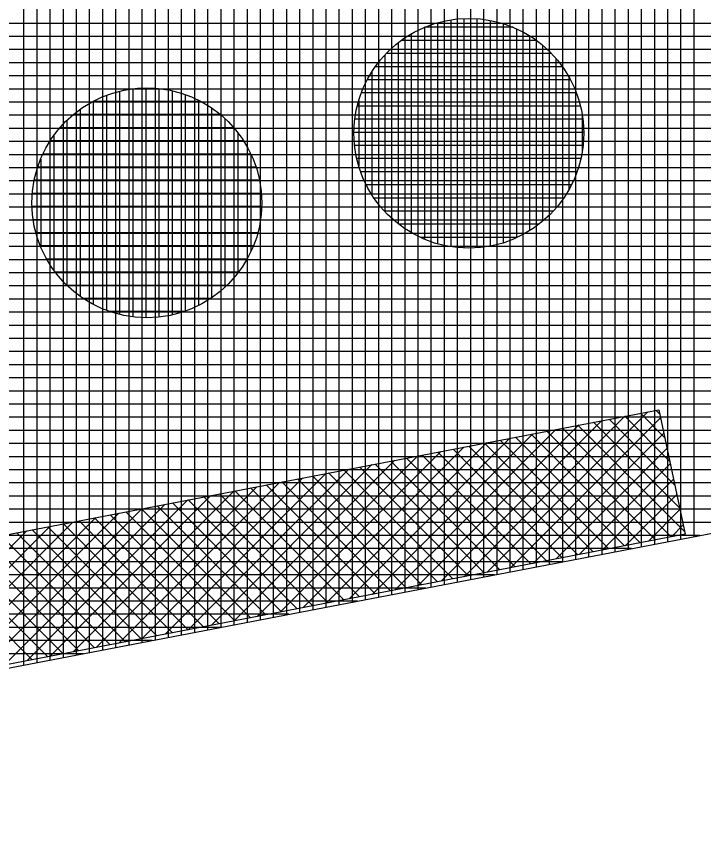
# Model space of a CAD drawing. Extents: x -565346 to -564154, y -1097386 to -1095620.
# Drawn here: x -564734.78 to -564724.32, y -1095778.34 to -1095765.68 of the extents above; entities that cross this region are included whole.
import ezdxf

# ---------------------------------------------------------------- set-up
doc = ezdxf.new("R2010")
doc.units = 0
for name, color, linetype in [('Vrstva 1', 7, 'Continuous'), ('Vrstva 41', 7, 'Continuous'), ('Vrstva 42', 7, 'Continuous'), ('Vrstva 43', 7, 'Continuous'), ('Vrstva 44', 7, 'Continuous')]:
    doc.layers.add(name, color=color, linetype=linetype)

msp = doc.modelspace()

# ---------------------------------------------------------------- linework, layer by layer
at = {"layer": 'Vrstva 1'}
msp.add_line((-564877.52, -1095802.97), (-564694, -1095767.75), dxfattribs=at)
at = {"layer": 'Vrstva 41'}
for p, q in [((-564727.613, -1095774.139), (-564725.169, -1095771.695)), ((-564724.914, -1095772.087), (-564725.283, -1095771.717)), ((-564724.99, -1095771.728), (-564725.046, -1095771.672)), ((-564728.313, -1095774.274), (-564725.869, -1095771.83)), ((-564727.963, -1095774.207), (-564725.519, -1095771.763)), ((-564727.262, -1095774.072), (-564724.978, -1095771.787)), ((-564724.684, -1095773.165), (-564725.995, -1095771.854)), ((-564724.761, -1095772.806), (-564725.758, -1095771.808)), ((-564724.837, -1095772.446), (-564725.521, -1095771.763)), ((-564729.013, -1095774.409), (-564726.569, -1095771.964)), ((-564728.663, -1095774.341), (-564726.219, -1095771.897)), ((-564725.051, -1095773.647), (-564726.707, -1095771.991)), ((-564724.814, -1095773.601), (-564726.47, -1095771.945)), ((-564724.608, -1095773.525), (-564726.233, -1095771.9)), ((-564729.714, -1095774.544), (-564727.269, -1095772.098)), ((-564729.364, -1095774.476), (-564726.919, -1095772.031)), ((-564725.526, -1095773.738), (-564727.182, -1095772.082)), ((-564725.288, -1095773.692), (-564726.945, -1095772.036)), ((-564726.912, -1095774.005), (-564724.928, -1095772.02)), ((-564730.414, -1095774.678), (-564727.969, -1095772.233)), ((-564730.064, -1095774.611), (-564727.619, -1095772.166)), ((-564726.237, -1095773.875), (-564727.894, -1095772.218)), ((-564726, -1095773.829), (-564727.656, -1095772.173)), ((-564725.763, -1095773.784), (-564727.419, -1095772.127)), ((-564731.115, -1095774.813), (-564728.669, -1095772.367)), ((-564730.764, -1095774.746), (-564728.319, -1095772.3)), ((-564726.949, -1095774.012), (-564728.606, -1095772.355)), ((-564726.712, -1095773.966), (-564728.368, -1095772.309)), ((-564726.474, -1095773.921), (-564728.131, -1095772.264)), ((-564726.562, -1095773.937), (-564724.878, -1095772.254)), ((-564731.815, -1095774.948), (-564729.369, -1095772.501)), ((-564731.465, -1095774.88), (-564729.019, -1095772.434)), ((-564727.661, -1095774.149), (-564729.318, -1095772.492)), ((-564727.423, -1095774.103), (-564729.08, -1095772.446)), ((-564727.186, -1095774.057), (-564728.843, -1095772.401)), ((-564726.212, -1095773.87), (-564724.829, -1095772.487)), ((-564732.165, -1095775.015), (-564729.719, -1095772.569)), ((-564728.372, -1095774.285), (-564730.029, -1095772.628)), ((-564728.135, -1095774.24), (-564729.792, -1095772.583)), ((-564727.898, -1095774.194), (-564729.555, -1095772.537)), ((-564732.866, -1095775.15), (-564730.419, -1095772.703)), ((-564732.515, -1095775.082), (-564730.069, -1095772.636)), ((-564728.847, -1095774.377), (-564730.504, -1095772.719)), ((-564728.609, -1095774.331), (-564730.267, -1095772.674)), ((-564725.862, -1095773.803), (-564724.779, -1095772.72)), ((-564733.566, -1095775.284), (-564731.119, -1095772.837)), ((-564733.216, -1095775.217), (-564730.769, -1095772.77)), ((-564729.558, -1095774.514), (-564731.216, -1095772.856)), ((-564729.321, -1095774.468), (-564730.979, -1095772.81)), ((-564729.084, -1095774.422), (-564730.741, -1095772.765)), ((-564734.266, -1095775.419), (-564731.819, -1095772.972)), ((-564733.916, -1095775.352), (-564731.469, -1095772.905)), ((-564730.27, -1095774.65), (-564731.928, -1095772.993)), ((-564730.033, -1095774.605), (-564731.691, -1095772.947)), ((-564729.796, -1095774.559), (-564731.453, -1095772.902)), ((-564725.512, -1095773.735), (-564724.729, -1095772.953)), ((-564734.967, -1095775.554), (-564732.519, -1095773.106)), ((-564734.617, -1095775.486), (-564732.169, -1095773.039)), ((-564730.982, -1095774.787), (-564732.64, -1095773.129)), ((-564730.744, -1095774.742), (-564732.402, -1095773.084)), ((-564730.507, -1095774.696), (-564732.165, -1095773.038)), ((-564735.667, -1095775.688), (-564733.219, -1095773.24)), ((-564735.317, -1095775.621), (-564732.869, -1095773.173)), ((-564731.456, -1095774.879), (-564733.114, -1095773.22)), ((-564731.219, -1095774.833), (-564732.877, -1095773.175)), ((-564725.161, -1095773.668), (-564724.68, -1095773.186)), ((-564736.367, -1095775.823), (-564733.919, -1095773.375)), ((-564736.017, -1095775.756), (-564733.569, -1095773.308)), ((-564732.168, -1095775.015), (-564733.826, -1095773.357)), ((-564731.931, -1095774.97), (-564733.589, -1095773.311)), ((-564731.693, -1095774.924), (-564733.352, -1095773.266)), ((-564737.068, -1095775.958), (-564734.619, -1095773.509)), ((-564736.718, -1095775.891), (-564734.269, -1095773.442)), ((-564732.879, -1095775.152), (-564734.538, -1095773.494)), ((-564732.642, -1095775.107), (-564734.301, -1095773.448)), ((-564732.405, -1095775.061), (-564734.064, -1095773.403)), ((-564724.811, -1095773.601), (-564724.63, -1095773.419)), ((-564733.591, -1095775.289), (-564735.25, -1095773.63)), ((-564733.354, -1095775.244), (-564735.013, -1095773.585)), ((-564733.117, -1095775.198), (-564734.775, -1095773.539)), ((-564734.303, -1095775.426), (-564735.962, -1095773.767)), ((-564734.066, -1095775.38), (-564735.725, -1095773.721)), ((-564733.828, -1095775.335), (-564735.487, -1095773.676)), ((-564734.54, -1095775.472), (-564736.199, -1095773.812))]:
    msp.add_line(p, q, dxfattribs=at)
at = {"layer": 'Vrstva 42'}
msp.add_lwpolyline([(-564912.15, -1095808.17), (-564912.447, -1095806.136), (-564877.814, -1095800.992), (-564725.004, -1095771.664), (-564724.6, -1095773.56), (-564877.52, -1095802.97)], close=True, dxfattribs=at)
at = {"layer": 'Vrstva 43'}
for p, q in [((-564724.87, -1095758.951), (-564724.87, -1095773.674)), ((-564724.67, -1095758.909), (-564724.67, -1095773.636)), ((-564724.47, -1095758.867), (-564724.47, -1095773.598)), ((-564725.47, -1095759.077), (-564725.47, -1095773.79)), ((-564725.27, -1095759.035), (-564725.27, -1095773.751)), ((-564725.07, -1095758.993), (-564725.07, -1095773.713)), ((-564726.07, -1095759.203), (-564726.07, -1095773.905)), ((-564725.87, -1095759.161), (-564725.87, -1095773.866)), ((-564725.67, -1095759.119), (-564725.67, -1095773.828)), ((-564726.67, -1095759.33), (-564726.67, -1095774.02)), ((-564726.47, -1095759.288), (-564726.47, -1095773.981)), ((-564726.27, -1095759.245), (-564726.27, -1095773.943)), ((-564727.27, -1095759.456), (-564727.27, -1095774.135)), ((-564727.07, -1095759.414), (-564727.07, -1095774.097)), ((-564726.87, -1095759.372), (-564726.87, -1095774.058)), ((-564727.87, -1095759.582), (-564727.87, -1095774.25)), ((-564727.67, -1095759.54), (-564727.67, -1095774.212)), ((-564727.47, -1095759.498), (-564727.47, -1095774.173)), ((-564728.47, -1095759.708), (-564728.47, -1095774.365)), ((-564728.27, -1095759.666), (-564728.27, -1095774.327)), ((-564728.07, -1095759.624), (-564728.07, -1095774.288)), ((-564729.07, -1095759.835), (-564729.07, -1095774.48)), ((-564728.87, -1095759.793), (-564728.87, -1095774.442)), ((-564728.67, -1095759.75), (-564728.67, -1095774.404)), ((-564729.67, -1095759.961), (-564729.67, -1095774.596)), ((-564729.47, -1095759.919), (-564729.47, -1095774.557)), ((-564729.27, -1095759.877), (-564729.27, -1095774.519)), ((-564730.27, -1095760.087), (-564730.27, -1095774.711)), ((-564730.07, -1095760.045), (-564730.07, -1095774.672)), ((-564729.87, -1095760.003), (-564729.87, -1095774.634)), ((-564730.87, -1095760.213), (-564730.87, -1095774.826)), ((-564730.67, -1095760.171), (-564730.67, -1095774.787)), ((-564730.47, -1095760.129), (-564730.47, -1095774.749)), ((-564731.47, -1095760.34), (-564731.47, -1095774.941)), ((-564731.27, -1095760.298), (-564731.27, -1095774.903)), ((-564731.07, -1095760.255), (-564731.07, -1095774.864)), ((-564732.07, -1095760.466), (-564732.07, -1095775.056)), ((-564731.87, -1095760.424), (-564731.87, -1095775.018)), ((-564731.67, -1095760.382), (-564731.67, -1095774.979)), ((-564732.67, -1095760.592), (-564732.67, -1095775.171)), ((-564732.47, -1095760.55), (-564732.47, -1095775.133)), ((-564732.27, -1095760.508), (-564732.27, -1095775.095)), ((-564733.27, -1095760.718), (-564733.27, -1095775.286)), ((-564733.07, -1095760.676), (-564733.07, -1095775.248)), ((-564732.87, -1095760.634), (-564732.87, -1095775.21)), ((-564733.87, -1095760.845), (-564733.87, -1095775.402)), ((-564733.67, -1095760.803), (-564733.67, -1095775.363)), ((-564733.47, -1095760.76), (-564733.47, -1095775.325)), ((-564734.47, -1095760.971), (-564734.47, -1095775.517)), ((-564734.27, -1095760.929), (-564734.27, -1095775.478)), ((-564734.07, -1095760.887), (-564734.07, -1095775.44)), ((-564734.67, -1095761.013), (-564734.67, -1095775.555)), ((-564687.769, -1095765.78), (-564757.325, -1095765.78)), ((-564688.402, -1095765.98), (-564758.275, -1095765.98)), ((-564689.035, -1095766.18), (-564759.226, -1095766.18)), ((-564689.667, -1095766.38), (-564760.176, -1095766.38)), ((-564690.3, -1095766.58), (-564761.127, -1095766.58)), ((-564690.932, -1095766.78), (-564762.077, -1095766.78)), ((-564691.565, -1095766.98), (-564763.028, -1095766.98)), ((-564692.197, -1095767.18), (-564763.978, -1095767.18)), ((-564692.83, -1095767.38), (-564764.929, -1095767.38)), ((-564693.462, -1095767.58), (-564765.879, -1095767.58)), ((-564694.156, -1095767.78), (-564766.83, -1095767.78)), ((-564695.198, -1095767.98), (-564767.78, -1095767.98)), ((-564696.241, -1095768.18), (-564768.731, -1095768.18)), ((-564697.283, -1095768.38), (-564769.681, -1095768.38)), ((-564698.325, -1095768.58), (-564770.632, -1095768.58)), ((-564699.367, -1095768.78), (-564771.582, -1095768.78)), ((-564700.409, -1095768.98), (-564772.592, -1095768.98)), ((-564701.451, -1095769.18), (-564773.71, -1095769.18)), ((-564702.493, -1095769.38), (-564774.829, -1095769.38)), ((-564703.536, -1095769.58), (-564775.947, -1095769.58)), ((-564704.578, -1095769.78), (-564777.066, -1095769.78)), ((-564705.62, -1095769.98), (-564778.185, -1095769.98)), ((-564706.662, -1095770.18), (-564779.303, -1095770.18)), ((-564707.704, -1095770.38), (-564780.422, -1095770.38)), ((-564708.746, -1095770.58), (-564781.54, -1095770.58)), ((-564709.788, -1095770.78), (-564782.659, -1095770.78)), ((-564710.83, -1095770.98), (-564783.778, -1095770.98)), ((-564711.873, -1095771.18), (-564784.896, -1095771.18)), ((-564712.915, -1095771.38), (-564786.015, -1095771.38)), ((-564713.957, -1095771.58), (-564787.133, -1095771.58)), ((-564714.999, -1095771.78), (-564788.252, -1095771.78)), ((-564716.041, -1095771.98), (-564789.371, -1095771.98)), ((-564717.083, -1095772.18), (-564790.489, -1095772.18)), ((-564718.125, -1095772.38), (-564791.608, -1095772.38)), ((-564719.168, -1095772.58), (-564792.726, -1095772.58)), ((-564720.21, -1095772.78), (-564793.845, -1095772.78)), ((-564721.252, -1095772.98), (-564794.964, -1095772.98)), ((-564722.294, -1095773.18), (-564796.082, -1095773.18)), ((-564723.336, -1095773.38), (-564797.201, -1095773.38)), ((-564724.378, -1095773.58), (-564798.319, -1095773.58)), ((-564725.42, -1095773.78), (-564799.438, -1095773.78)), ((-564726.463, -1095773.98), (-564800.557, -1095773.98)), ((-564727.505, -1095774.18), (-564801.675, -1095774.18)), ((-564728.547, -1095774.38), (-564802.794, -1095774.38)), ((-564729.589, -1095774.58), (-564803.913, -1095774.58)), ((-564730.631, -1095774.78), (-564805.031, -1095774.78)), ((-564731.673, -1095774.98), (-564806.15, -1095774.98)), ((-564732.715, -1095775.18), (-564807.268, -1095775.18)), ((-564733.757, -1095775.38), (-564808.387, -1095775.38))]:
    msp.add_line(p, q, dxfattribs=at)
msp.add_lwpolyline([(-564584.17, -1095730.99), (-564361.01, -1095672.63), (-564329.81, -1095662.26), (-564326.21, -1095642.73), (-564394.52, -1095662.95), (-564454.33, -1095677.56), (-564516.6, -1095690.89), (-564574.04, -1095705.03), (-564590.74, -1095715.12), (-564631.48, -1095731.18), (-564693.31, -1095752.31), (-564772.2, -1095768.91), (-564879.81, -1095788.15), (-565039.47, -1095811.86), (-565040.85, -1095849.94), (-565025.81, -1095848.33), (-565025.24, -1095824.91), (-564877.52, -1095802.97), (-564694, -1095767.75), (-564603.8, -1095739.23), (-564594.74, -1095734.52)], close=True, dxfattribs=at)
at = {"layer": 'Vrstva 44'}
for p, q in [((-564728.37, -1095765.77), (-564728.37, -1095769.137)), ((-564728.17, -1095765.727), (-564728.17, -1095769.18)), ((-564727.97, -1095765.708), (-564727.97, -1095769.201)), ((-564727.77, -1095765.71), (-564727.77, -1095769.199)), ((-564727.57, -1095765.736), (-564727.57, -1095769.172)), ((-564727.37, -1095765.785), (-564727.37, -1095769.122)), ((-564728.57, -1095765.842), (-564728.57, -1095769.067)), ((-564727.218, -1095765.84), (-564728.566, -1095765.84)), ((-564727.17, -1095765.863), (-564727.17, -1095769.046)), ((-564726.866, -1095766.04), (-564728.923, -1095766.04)), ((-564728.77, -1095765.941), (-564728.77, -1095768.967)), ((-564726.97, -1095765.97), (-564726.97, -1095768.939)), ((-564728.97, -1095766.074), (-564728.97, -1095768.834)), ((-564726.77, -1095766.114), (-564726.77, -1095768.793)), ((-564729.17, -1095766.259), (-564729.17, -1095768.649)), ((-564726.636, -1095766.24), (-564729.152, -1095766.24)), ((-564726.57, -1095766.312), (-564726.57, -1095768.596)), ((-564729.37, -1095766.517), (-564729.37, -1095768.391)), ((-564726.469, -1095766.44), (-564729.32, -1095766.44)), ((-564726.347, -1095766.64), (-564729.441, -1095766.64)), ((-564726.37, -1095766.595), (-564726.37, -1095768.31)), ((-564733.01, -1095766.779), (-564733.01, -1095770.251)), ((-564732.676, -1095766.77), (-564732.938, -1095766.77)), ((-564732.81, -1095766.766), (-564732.81, -1095770.263)), ((-564732.61, -1095766.774), (-564732.61, -1095770.252)), ((-564733.41, -1095766.877), (-564733.41, -1095770.151)), ((-564733.21, -1095766.816), (-564733.21, -1095770.213)), ((-564732.41, -1095766.808), (-564732.41, -1095770.219)), ((-564732.21, -1095766.866), (-564732.21, -1095770.163)), ((-564726.258, -1095766.84), (-564729.532, -1095766.84)), ((-564731.971, -1095766.97), (-564733.615, -1095766.97)), ((-564733.61, -1095766.967), (-564733.61, -1095770.062)), ((-564732.01, -1095766.951), (-564732.01, -1095770.077)), ((-564726.195, -1095767.04), (-564729.594, -1095767.04)), ((-564729.57, -1095766.957), (-564729.57, -1095767.951)), ((-564731.675, -1095767.17), (-564733.912, -1095767.17)), ((-564733.81, -1095767.091), (-564733.81, -1095769.937)), ((-564731.81, -1095767.068), (-564731.81, -1095769.959)), ((-564726.17, -1095767.166), (-564726.17, -1095767.751)), ((-564734.01, -1095767.257), (-564734.01, -1095769.772)), ((-564731.61, -1095767.228), (-564731.61, -1095769.802)), ((-564726.157, -1095767.24), (-564729.629, -1095767.24)), ((-564731.471, -1095767.37), (-564734.117, -1095767.37)), ((-564734.21, -1095767.485), (-564734.21, -1095769.541)), ((-564731.41, -1095767.446), (-564731.41, -1095769.583)), ((-564726.145, -1095767.44), (-564729.642, -1095767.44)), ((-564731.323, -1095767.57), (-564734.265, -1095767.57)), ((-564726.156, -1095767.64), (-564729.633, -1095767.64)), ((-564731.212, -1095767.77), (-564734.378, -1095767.77)), ((-564731.21, -1095767.774), (-564731.21, -1095769.255)), ((-564734.41, -1095767.847), (-564734.41, -1095769.181)), ((-564726.189, -1095767.84), (-564729.6, -1095767.84)), ((-564731.131, -1095767.97), (-564734.456, -1095767.97)), ((-564726.246, -1095768.04), (-564729.542, -1095768.04)), ((-564731.08, -1095768.17), (-564734.508, -1095768.17)), ((-564726.332, -1095768.24), (-564729.456, -1095768.24)), ((-564731.052, -1095768.37), (-564734.537, -1095768.37)), ((-564726.451, -1095768.44), (-564729.339, -1095768.44)), ((-564731.047, -1095768.57), (-564734.543, -1095768.57)), ((-564726.608, -1095768.64), (-564729.178, -1095768.64)), ((-564731.064, -1095768.77), (-564734.525, -1095768.77)), ((-564726.827, -1095768.84), (-564728.961, -1095768.84)), ((-564731.105, -1095768.97), (-564734.482, -1095768.97)), ((-564727.157, -1095769.04), (-564728.629, -1095769.04)), ((-564731.174, -1095769.17), (-564734.415, -1095769.17)), ((-564731.27, -1095769.37), (-564734.32, -1095769.37)), ((-564731.399, -1095769.57), (-564734.187, -1095769.57)), ((-564731.578, -1095769.77), (-564734.012, -1095769.77)), ((-564731.827, -1095769.97), (-564733.763, -1095769.97)), ((-564732.233, -1095770.17), (-564733.354, -1095770.17))]:
    msp.add_line(p, q, dxfattribs=at)
for centre in [(-564727.894, -1095767.454), (-564732.794, -1095768.514)]:
    msp.add_circle(centre, 1.75, dxfattribs=at)

doc.saveas('drawing.dxf')
